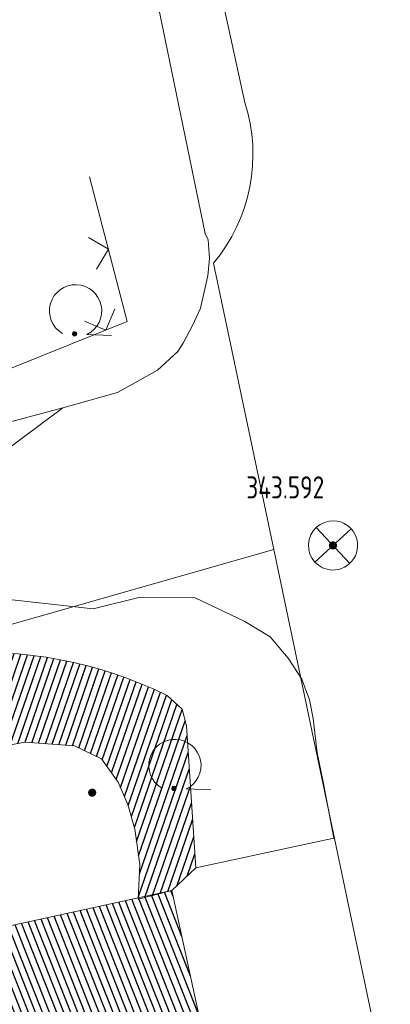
# Model space of a CAD drawing. Header units: metres. Extents: x 345144 to 348639, y 5629211 to 5635235.
# Tile 912 of 1056: x 347893 to 347904, y 5630791 to 5630821. Entities that reach past the tile are written whole.
import ezdxf

# ---------------------------------------------------------------- set-up
doc = ezdxf.new("R2010")
doc.units = ezdxf.units.M
doc.header["$MEASUREMENT"] = 0
for name, color, linetype in [('028 Geländeform', 7, 'Continuous'), ('065-066 Ver_Entsorgung', 7, 'Continuous'), ('065-066 Ver_Entsorgung Ausg.', 7, 'Continuous'), ('081-083 Topographie', 7, 'Continuous'), ('AX Flurstück', 7, 'Continuous'), ('AX Gebäude', 7, 'Continuous'), ('Definitionslinie', 7, 'Continuous')]:
    doc.layers.add(name, color=color, linetype=linetype)
doc.styles.add('DIN-6776-IT', font='txt', dxfattribs={"height": 1})

# ---------------------------------------------------------------- blocks, each defined once
blk = doc.blocks.new('alk_3504_nrw')
at = {"color": 134, "lineweight": 5, "true_color": 0x00b2b2, "flags": 128}
for points in [[(-0.729333, -0.684), (-0.707333, -0.707333), (0.707333, 0.707333)], [(-0.707333, 0.707333), (0.707333, -0.707333)]]:
    blk.add_lwpolyline(points, dxfattribs=at)
at = {"color": 134, "lineweight": 5, "true_color": 0x00b2b2}
for start, end in [(90, -90), (-90, 90)]:
    blk.add_arc((0, 0), 1, start, end, dxfattribs=at)
blk = doc.blocks.new('alk_043x_nrw')
h = blk.add_hatch(color=7)
edge = h.paths.add_edge_path(flags=0)
edge.add_arc((0, 0), 1, 180, 360, ccw=False)
edge.add_arc((0, 0), 1, 0, 180, ccw=False)
blk = doc.blocks.new('alk_7100_nrwx2')
at = {"true_color": 0x2e2e2e}
h = blk.add_hatch(color=250, dxfattribs=at)
edge = h.paths.add_edge_path(flags=0)
edge.add_arc((0.024073, -0.597267), 0.057254, 180, 360, ccw=False)
edge.add_arc((0.024073, -0.597267), 0.057255, 0, 180, ccw=False)
at = {"color": 250, "lineweight": 5, "true_color": 0x2e2e2e, "flags": 128}
blk.add_lwpolyline([(0.349382, -0.597267), (1, -0.597267)], dxfattribs=at)
at = {"color": 250, "lineweight": 5, "true_color": 0x2e2e2e}
for centre, radius, start, end in [((0.024073, 0.012362), 0.690995, -61.9148169, -118.0851831), ((0.024073, -0.597267), 0.057255, 0, 180), ((0.024073, -0.597267), 0.057254, 180, 0)]:
    blk.add_arc(centre, radius, start, end, dxfattribs=at)

msp = doc.modelspace()

# ---------------------------------------------------------------- hatches: boundary and pattern name
at = {"layer": '028 Geländeform', "true_color": 0xb27500}
h = msp.add_hatch(dxfattribs=at)
h.set_pattern_fill('_USER', color=44, scale=0.2, angle=250.9552152, style=0, pattern_type=0)
h.set_pattern_definition([(250.9552151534, (0, 0), (0.1890527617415, -0.065261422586), [])])
h.paths.add_polyline_path([(347875.958, 5630795.111), (347875.563, 5630796.884), (347875.563, 5630796.884), (347890.61, 5630801.329), (347890.61, 5630801.329), (347891.0505, 5630801.363), (347891.485641, 5630801.368656), (347891.920781, 5630801.374313), (347892.350562, 5630801.351625), (347892.780344, 5630801.328938), (347893.204766, 5630801.277906), (347893.629188, 5630801.226875), (347894.04825, 5630801.1475), (347894.467313, 5630801.068125), (347894.881016, 5630800.960406), (347895.294719, 5630800.852687), (347895.703063, 5630800.716625), (347896.111406, 5630800.580563), (347896.514391, 5630800.416156), (347896.917375, 5630800.25175), (347897.315, 5630800.059), (347897.315, 5630800.059), (347897.768, 5630799.64), (347897.768, 5630799.64), (347897.9, 5630799.136), (347897.9, 5630799.136), (347898.185, 5630794.803), (347898.185, 5630794.803), (347897.459, 5630794.108), (347897.459, 5630794.108), (347896.432, 5630793.845), (347896.432, 5630793.845), (347896.477, 5630794.907), (347896.477, 5630794.907), (347896.332, 5630795.977), (347896.332, 5630795.977), (347896.119, 5630796.732), (347896.119, 5630796.732), (347895.822, 5630797.412), (347895.822, 5630797.412), (347895.312, 5630798.13), (347895.312, 5630798.13), (347894.488, 5630798.523), (347894.488, 5630798.523), (347892.989, 5630798.635), (347892.989, 5630798.635), (347882.195, 5630796.657), (347882.195, 5630796.657)], flags=0)
at = {"layer": 'AX Gebäude', "true_color": 0x4f4f4f}
h = msp.add_hatch(dxfattribs=at)
h.set_pattern_fill('_USER', color=251, scale=0.2, angle=111.5294118, style=0, pattern_type=0)
h.set_pattern_definition([(111.5294117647, (0, 0), (-0.186045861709, -0.07339575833), [])])
h.paths.add_polyline_path([(347890.808, 5630751.003), (347888.736, 5630750.558), (347880.254, 5630790.351), (347882.265, 5630790.79), (347883.78, 5630791.122), (347890.14, 5630792.514), (347897.459, 5630794.108), (347906.105, 5630754.292), (347903.286, 5630753.686)], flags=0)

# ---------------------------------------------------------------- linework, layer by layer
at = {"layer": '081-083 Topographie', "color": 7, "linetype": 'Continuous', "lineweight": 5, "flags": 128}
for points in [[(347894.136, 5630808.829), (347895.8, 5630809.297), (347895.8, 5630809.297), (347897.016, 5630809.979), (347897.016, 5630809.979), (347897.643, 5630810.55), (347897.643, 5630810.55), (347897.804, 5630810.807), (347897.804, 5630810.807), (347898.083, 5630811.349), (347898.083, 5630811.349), (347898.333, 5630811.875), (347898.333, 5630811.875), (347898.44, 5630812.377), (347898.44, 5630812.377), (347898.553, 5630812.865), (347898.553, 5630812.865), (347898.603, 5630813.394), (347898.603, 5630813.394), (347898.565, 5630813.954), (347898.565, 5630813.954), (347898.467, 5630814.155), (347898.467, 5630814.155), (347895.505, 5630828.556)], [(347878.466, 5630808.826), (347878.817, 5630807.135), (347878.817, 5630807.135), (347878.833, 5630807.059), (347878.833, 5630807.059), (347879.11, 5630805.724), (347879.11, 5630805.724), (347880.941, 5630806.28), (347880.941, 5630806.28), (347890.151, 5630809.074), (347890.151, 5630809.074), (347896.091, 5630811.467), (347896.091, 5630811.467), (347894.95, 5630815.879)], [(347877.415, 5630804.317), (347883.864, 5630806.084), (347883.864, 5630806.084), (347894.136, 5630808.829)], [(347877.415, 5630804.317), (347881.332, 5630803.889), (347881.332, 5630803.889), (347890.967, 5630806.478), (347890.967, 5630806.478), (347894.136, 5630808.829)], [(347883.844, 5630800.935), (347884.01, 5630799.949), (347884.01, 5630799.949), (347887.94, 5630800.939), (347887.94, 5630800.939), (347887.771, 5630801.954), (347887.771, 5630801.954), (347891.666, 5630803.082), (347891.666, 5630803.082), (347895.058, 5630802.705), (347895.058, 5630802.705), (347896.489, 5630803.058), (347896.489, 5630803.058), (347898.169, 5630803.039), (347898.169, 5630803.039), (347899.679, 5630802.312)], [(347899.679, 5630802.312), (347900.454, 5630801.851), (347900.454, 5630801.851), (347901.001, 5630801.193), (347901.001, 5630801.193), (347901.413, 5630800.553), (347901.413, 5630800.553), (347901.652, 5630799.924), (347901.652, 5630799.924), (347901.765, 5630799.358), (347901.765, 5630799.358), (347901.884, 5630798.314), (347901.884, 5630798.314), (347902.07, 5630797.421), (347902.07, 5630797.421), (347902.392, 5630795.708), (347902.392, 5630795.708), (347898.185, 5630794.803)]]:
    msp.add_lwpolyline(points, dxfattribs=at)
at = {"layer": 'AX Flurstück', "color": 8, "linetype": 'Continuous', "lineweight": 13, "true_color": 0x808080, "flags": 128}
for points in [[(347899.684, 5630818.147), (347893.078, 5630848.415), (347891.093, 5630848.816), (347886.012, 5630873.75), (347909.88, 5630878.734), (347911.376, 5630868.517), (347911.447, 5630867.553)], [(347911.447, 5630867.553), (347940.176, 5630872.48), (347957.528, 5630875.458), (347973.981, 5630796.908), (347927.736, 5630786.968), (347926.474, 5630792.833), (347905.256, 5630782.137), (347900.561, 5630804.513), (347898.724, 5630813.243)], [(347826.436, 5630861.279), (347868.188, 5630870.02), (347886.012, 5630873.75), (347891.093, 5630848.816), (347893.078, 5630848.415), (347899.684, 5630818.147)], [(347898.724, 5630813.243), (347900.561, 5630804.513), (347871.849, 5630796.313), (347860.576, 5630792.258), (347848.564, 5630779.357), (347835.034, 5630768.729), (347823.121, 5630788.556), (347813.12, 5630805.213), (347804.547, 5630819.57), (347796.967, 5630832.256), (347789.969, 5630843.978), (347784.845, 5630852.592), (347826.436, 5630861.279)], [(347871.849, 5630796.313), (347900.561, 5630804.513), (347905.256, 5630782.137), (347915.396, 5630733.734), (347982.376, 5630748.134), (347982.481, 5630742.596), (347984.381, 5630734.434), (347918.156, 5630719.872), (347914.006, 5630714.027), (347889.324, 5630708.966), (347883.676, 5630731.28), (347870.414, 5630749.44), (347848.564, 5630779.357), (347860.576, 5630792.258), (347871.849, 5630796.313)]]:
    msp.add_lwpolyline(points, dxfattribs=at)
at = {"layer": 'AX Flurstück', "color": 8, "linetype": 'Continuous', "lineweight": 13, "true_color": 0x808080}
for radius in [5.21108, 5.21149]:
    msp.add_arc((347894.716, 5630816.574), radius, -39.7295578, 17.5691624, dxfattribs=at)
at = {"layer": 'AX Gebäude', "color": 7, "linetype": 'Continuous', "lineweight": 5, "flags": 128}
msp.add_lwpolyline([(347890.808, 5630751.003), (347888.736, 5630750.558), (347880.254, 5630790.351), (347882.265, 5630790.79), (347883.78, 5630791.122), (347890.14, 5630792.514), (347897.459, 5630794.108), (347906.105, 5630754.292), (347903.286, 5630753.686), (347890.808, 5630751.003)], dxfattribs=at)
at = {"layer": 'Definitionslinie', "color": 7, "linetype": 'Continuous', "lineweight": 5, "flags": 128}
for points in [[(347895.505, 5630828.556), (347898.467, 5630814.155)], [(347894.95, 5630815.879), (347896.091, 5630811.467)], [(347895.162, 5630813.064), (347895.521, 5630813.673), (347894.911, 5630814.032)], [(347895.162, 5630813.064), (347895.521, 5630813.673), (347894.911, 5630814.032)], [(347898.467, 5630814.155), (347898.565, 5630813.954)], [(347898.565, 5630813.954), (347898.603, 5630813.394)], [(347898.553, 5630812.865), (347898.603, 5630813.394)], [(347898.44, 5630812.377), (347898.553, 5630812.865)], [(347898.333, 5630811.875), (347898.44, 5630812.377)], [(347898.083, 5630811.349), (347898.333, 5630811.875)], [(347894.789, 5630811.482), (347895.44, 5630811.205), (347895.717, 5630811.855)], [(347894.789, 5630811.482), (347895.44, 5630811.205), (347895.717, 5630811.855)], [(347890.151, 5630809.074), (347896.091, 5630811.467)], [(347897.804, 5630810.807), (347898.083, 5630811.349)], [(347897.643, 5630810.55), (347897.804, 5630810.807)], [(347897.016, 5630809.979), (347897.643, 5630810.55)], [(347895.8, 5630809.297), (347897.016, 5630809.979)], [(347894.136, 5630808.829), (347895.8, 5630809.297)], [(347883.864, 5630806.084), (347894.136, 5630808.829)], [(347890.967, 5630806.478), (347894.136, 5630808.829)], [(347891.666, 5630803.082), (347895.058, 5630802.705)], [(347895.058, 5630802.705), (347896.489, 5630803.058)], [(347896.489, 5630803.058), (347898.169, 5630803.039)], [(347898.169, 5630803.039), (347899.679, 5630802.312)], [(347899.679, 5630802.312), (347900.454, 5630801.851)], [(347900.454, 5630801.851), (347901.001, 5630801.193)], [(347901.001, 5630801.193), (347901.413, 5630800.553)], [(347901.413, 5630800.553), (347901.652, 5630799.924)], [(347901.652, 5630799.924), (347901.765, 5630799.358)], [(347901.765, 5630799.358), (347901.884, 5630798.314)], [(347901.884, 5630798.314), (347902.07, 5630797.421)], [(347902.07, 5630797.421), (347902.392, 5630795.708)], [(347898.185, 5630794.803), (347902.392, 5630795.708)]]:
    msp.add_lwpolyline(points, dxfattribs=at)
at = {"layer": 'Definitionslinie', "color": 44, "linetype": 'Continuous', "lineweight": 5, "true_color": 0xb27500, "flags": 128}
for points in [[(347890.61, 5630801.329), (347891.0505, 5630801.363), (347891.485641, 5630801.368656), (347891.920781, 5630801.374313), (347892.350562, 5630801.351625), (347892.780344, 5630801.328938), (347893.204766, 5630801.277906), (347893.629188, 5630801.226875), (347894.04825, 5630801.1475), (347894.467313, 5630801.068125), (347894.881016, 5630800.960406), (347895.294719, 5630800.852687), (347895.703063, 5630800.716625), (347896.111406, 5630800.580563), (347896.514391, 5630800.416156), (347896.917375, 5630800.25175), (347897.315, 5630800.059)], [(347897.315, 5630800.059), (347897.768, 5630799.64)], [(347897.768, 5630799.64), (347897.9, 5630799.136)], [(347897.9, 5630799.136), (347898.185, 5630794.803)], [(347882.195, 5630796.657), (347892.989, 5630798.635)], [(347892.989, 5630798.635), (347894.488, 5630798.523)], [(347894.488, 5630798.523), (347895.312, 5630798.13)], [(347895.312, 5630798.13), (347895.822, 5630797.412)], [(347895.822, 5630797.412), (347896.119, 5630796.732)], [(347896.119, 5630796.732), (347896.332, 5630795.977)], [(347896.332, 5630795.977), (347896.477, 5630794.907)], [(347896.432, 5630793.845), (347896.477, 5630794.907)], [(347897.459, 5630794.108), (347898.185, 5630794.803)], [(347896.432, 5630793.845), (347897.459, 5630794.108)]]:
    msp.add_lwpolyline(points, dxfattribs=at)

# ---------------------------------------------------------------- block references
at = {"layer": '028 Geländeform', "xscale": 0.125, "yscale": 0.125, "rotation": -2.326094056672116}
for p in [(347902.367, 5630804.636), (347895.028, 5630797.095)]:
    msp.add_blockref('alk_043x_nrw', p, dxfattribs=at)
at = {"layer": '065-066 Ver_Entsorgung', "xscale": 0.75, "yscale": 0.75, "rotation": -2.326094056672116}
msp.add_blockref('alk_3504_nrw', (347902.367, 5630804.636), dxfattribs=at)
at = {"layer": '081-083 Topographie', "xscale": 1.15275, "yscale": 1.15275, "rotation": -2.326094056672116}
for p in [(347894.493, 5630811.78), (347897.52, 5630797.912)]:
    msp.add_blockref('alk_7100_nrwx2', p, dxfattribs=at)

# ---------------------------------------------------------------- texts
at = {"layer": '065-066 Ver_Entsorgung Ausg.', "color": 134, "true_color": 0x00b2b2, "style": 'DIN-6776-IT', "width": 0.8}
msp.add_text('343.592', height=0.6762, dxfattribs=at).set_placement((347899.725, 5630806.07))

doc.saveas('drawing.dxf')
